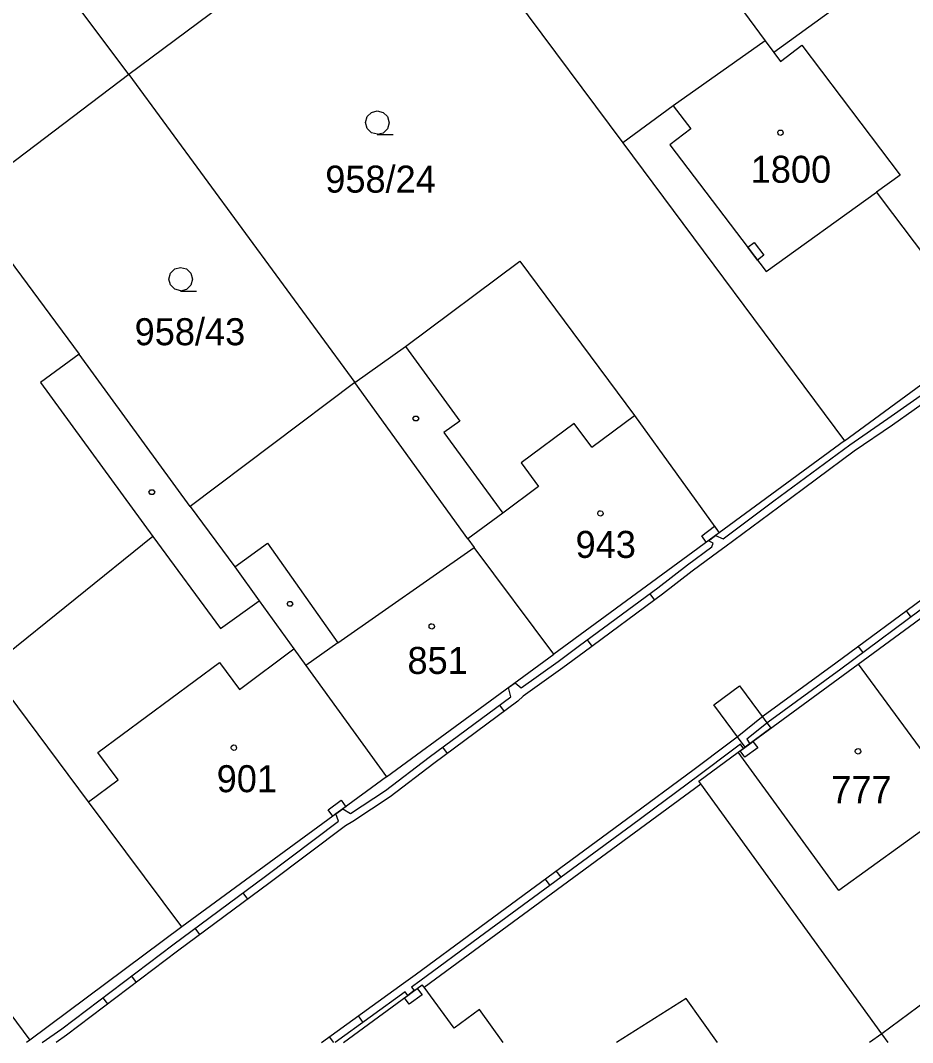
# Model space of a CAD drawing. Extents: x -777309 to -774195, y -1144706 to -1143600.
# Drawn here: x -775241.8 to -775185.7, y -1144700 to -1144635.7 of the extents above; entities that cross this region are included whole.
import ezdxf

# ---------------------------------------------------------------- set-up
doc = ezdxf.new("R2010")
doc.units = 0
for name, color, linetype in [('1', 7, 'Continuous'), ('12', 7, 'Continuous'), ('13', 7, 'Continuous'), ('2', 7, 'Continuous'), ('3', 7, 'Continuous'), ('4', 7, 'Continuous'), ('5', 7, 'Continuous')]:
    doc.layers.add(name, color=color, linetype=linetype)

msp = doc.modelspace()

# ---------------------------------------------------------------- linework, layer by layer
at = {"layer": '1'}
for p, q in [((-775235.02, -1144639.1), (-775252.61, -1144615.53)), ((-775216.86, -1144626.05), (-775203.97, -1144643.39)), ((-775201.17, -1144628.6), (-775195, -1144636.98)), ((-775226.16, -1144632.49), (-775235.02, -1144639.1)), ((-775189.64, -1144634.21), (-775194.46, -1144637.72)), ((-775195, -1144636.98), (-775200.79, -1144641.07)), ((-775195, -1144636.98), (-775194.46, -1144637.72)), ((-775235.02, -1144639.1), (-775245.38, -1144646.95)), ((-775235.02, -1144639.1), (-775220.81, -1144658.48)), ((-775200.79, -1144641.07), (-775199.69, -1144642.51)), ((-775199.69, -1144642.51), (-775201.01, -1144643.52)), ((-775203.97, -1144643.39), (-775190.02, -1144662.15)), ((-775201.01, -1144643.52), (-775194.95, -1144651.49)), ((-775194.95, -1144651.49), (-775188.01, -1144646.51)), ((-775188.01, -1144646.51), (-775187.72, -1144646.9)), ((-775245.38, -1144646.95), (-775238.16, -1144656.7)), ((-775187.72, -1144646.9), (-775181.13, -1144655.62)), ((-775217.63, -1144656.22), (-775210.44, -1144650.85)), ((-775210.44, -1144650.85), (-775203.23, -1144660.55)), ((-775190.02, -1144662.15), (-775181.13, -1144655.62)), ((-775220.81, -1144658.48), (-775217.63, -1144656.22)), ((-775238.16, -1144656.7), (-775240.59, -1144658.48)), ((-775231.17, -1144666.27), (-775238.16, -1144656.7)), ((-775240.59, -1144658.48), (-775233.51, -1144668.16)), ((-775220.81, -1144658.48), (-775231.17, -1144666.27)), ((-775213.71, -1144668.32), (-775220.81, -1144658.48)), ((-775203.23, -1144660.55), (-775197.9, -1144667.93)), ((-775190.02, -1144662.15), (-775197.9, -1144667.93)), ((-775231.17, -1144666.27), (-775228.37, -1144670.07)), ((-775197.9, -1144667.93), (-775208.3, -1144675.57)), ((-775233.51, -1144668.16), (-775243.82, -1144676.46)), ((-775213.71, -1144668.32), (-775213.32, -1144668.86)), ((-775208.3, -1144675.57), (-775213.32, -1144668.86)), ((-775228.37, -1144670.07), (-775226.83, -1144672.2)), ((-775189.17, -1144676.2), (-775181.5, -1144670.55)), ((-775226.83, -1144672.2), (-775224.65, -1144675.23)), ((-775224.65, -1144675.23), (-775223.9, -1144676.27)), ((-775218.83, -1144683.29), (-775208.3, -1144675.57)), ((-775237.56, -1144684.86), (-775243.82, -1144676.46)), ((-775223.9, -1144676.27), (-775218.83, -1144683.29)), ((-775196.71, -1144681.74), (-775189.17, -1144676.2)), ((-775189.17, -1144676.2), (-775182.75, -1144684.92)), ((-775254.56, -1144682.01), (-775241.25, -1144699.85)), ((-775199.18, -1144683.56), (-775196.71, -1144681.74)), ((-775218.83, -1144683.29), (-775231.69, -1144692.73)), ((-775216.46, -1144696.52), (-775199.06, -1144683.72)), ((-775199.06, -1144683.72), (-775199.18, -1144683.56)), ((-775187.68, -1144699.45), (-775199.06, -1144683.72)), ((-775231.69, -1144692.73), (-775237.56, -1144684.86)), ((-775231.69, -1144692.73), (-775241.25, -1144699.85)), ((-775179.35, -1144693.26), (-775187.68, -1144699.45)), ((-775221.529, -1144700), (-775216.58, -1144696.36)), ((-775216.46, -1144696.52), (-775216.58, -1144696.36)), ((-775199.98, -1144697.23), (-775204.362, -1144700)), ((-775198.006, -1144700), (-775199.98, -1144697.23)), ((-775187.68, -1144699.45), (-775188.439, -1144700)), ((-775187.266, -1144700), (-775187.68, -1144699.45)), ((-775241.25, -1144699.85), (-775241.455, -1144700))]:
    msp.add_line(p, q, dxfattribs=at)
at = {"layer": '12'}
for p, q in [((-775195, -1144636.98), (-775200.79, -1144641.07)), ((-775195, -1144636.98), (-775194.46, -1144637.72)), ((-775194.46, -1144637.72), (-775194.05, -1144638.29)), ((-775194.05, -1144638.29), (-775192.71, -1144637.26)), ((-775192.71, -1144637.26), (-775186.51, -1144645.43)), ((-775200.79, -1144641.07), (-775199.69, -1144642.51)), ((-775199.69, -1144642.51), (-775201.01, -1144643.52)), ((-775201.01, -1144643.52), (-775194.95, -1144651.49)), ((-775186.51, -1144645.43), (-775188.01, -1144646.51)), ((-775194.95, -1144651.49), (-775188.01, -1144646.51)), ((-775205.92, -1144662.55), (-775203.23, -1144660.55)), ((-775203.23, -1144660.55), (-775197.9, -1144667.93)), ((-775207.03, -1144661.06), (-775210.36, -1144663.53)), ((-775205.92, -1144662.55), (-775207.03, -1144661.06)), ((-775210.36, -1144663.53), (-775209.26, -1144665.02)), ((-775209.26, -1144665.02), (-775211.51, -1144666.69)), ((-775211.51, -1144666.69), (-775213.71, -1144668.32)), ((-775197.9, -1144667.93), (-775208.3, -1144675.57)), ((-775213.71, -1144668.32), (-775213.32, -1144668.86)), ((-775221.89, -1144674.86), (-775213.32, -1144668.86)), ((-775208.3, -1144675.57), (-775213.32, -1144668.86)), ((-775208.3, -1144675.57), (-775213.32, -1144668.86)), ((-775189.17, -1144676.2), (-775181.5, -1144670.55)), ((-775221.89, -1144674.86), (-775223.9, -1144676.27)), ((-775228.07, -1144677.78), (-775224.65, -1144675.23)), ((-775224.65, -1144675.23), (-775223.9, -1144676.27)), ((-775218.83, -1144683.29), (-775208.3, -1144675.57)), ((-775236.98, -1144681.75), (-775229.33, -1144676.08)), ((-775229.33, -1144676.08), (-775228.07, -1144677.78)), ((-775223.9, -1144676.27), (-775218.83, -1144683.29)), ((-775223.9, -1144676.27), (-775218.83, -1144683.29)), ((-775196.71, -1144681.74), (-775189.17, -1144676.2)), ((-775189.17, -1144676.2), (-775182.75, -1144684.92)), ((-775189.17, -1144676.2), (-775182.75, -1144684.92)), ((-775235.7, -1144683.47), (-775236.98, -1144681.75)), ((-775190.37, -1144690.43), (-775196.71, -1144681.74)), ((-775237.56, -1144684.86), (-775235.7, -1144683.47)), ((-775218.83, -1144683.29), (-775231.69, -1144692.73)), ((-775231.69, -1144692.73), (-775237.56, -1144684.86)), ((-775182.75, -1144684.92), (-775190.37, -1144690.43)), ((-775221.529, -1144700), (-775216.58, -1144696.36)), ((-775216.46, -1144696.52), (-775216.58, -1144696.36)), ((-775214.56, -1144699.1), (-775216.46, -1144696.52)), ((-775212.97, -1144697.93), (-775214.56, -1144699.1)), ((-775211.478, -1144700), (-775212.97, -1144697.93))]:
    msp.add_line(p, q, dxfattribs=at)
at = {"layer": '13'}
for p, q in [((-775187.29, -1144660.74), (-775183.5, -1144658.07)), ((-775183.2, -1144658.47), (-775187.01, -1144661.16)), ((-775189.69, -1144662.39), (-775187.29, -1144660.74)), ((-775187.01, -1144661.16), (-775189.41, -1144662.79)), ((-775194.46, -1144665.91), (-775189.69, -1144662.39)), ((-775189.41, -1144662.79), (-775194.16, -1144666.31)), ((-775197.65, -1144668.3), (-775194.46, -1144665.91)), ((-775194.16, -1144666.31), (-775197.55, -1144668.84)), ((-775198.58, -1144668.43), (-775198.14, -1144668.1)), ((-775198.14, -1144668.1), (-775197.65, -1144668.3)), ((-775198.29, -1144668.59), (-775198.58, -1144668.43)), ((-775198.36, -1144668.81), (-775198.29, -1144668.59)), ((-775199.89, -1144669.95), (-775198.36, -1144668.81)), ((-775197.92, -1144669.11), (-775199.59, -1144670.35)), ((-775197.55, -1144668.84), (-775197.92, -1144669.11)), ((-775201.76, -1144671.4), (-775199.89, -1144669.95)), ((-775199.59, -1144670.35), (-775201.46, -1144671.8)), ((-775206.69, -1144675.03), (-775201.76, -1144671.4)), ((-775201.46, -1144671.8), (-775206.39, -1144675.43)), ((-775202.261, -1144671.769), (-775201.964, -1144672.171)), ((-775190.56, -1144676.11), (-775184.72, -1144671.79)), ((-775184.44, -1144672.19), (-775190.26, -1144676.51)), ((-775186.138, -1144672.839), (-775185.841, -1144673.241)), ((-775208.03, -1144676.02), (-775206.69, -1144675.03)), ((-775205.889, -1144675.061), (-775206.185, -1144674.658)), ((-775188.856, -1144675.468), (-775189.154, -1144675.067)), ((-775206.39, -1144675.43), (-775207.73, -1144676.42)), ((-775210.36, -1144677.69), (-775208.03, -1144676.02)), ((-775207.73, -1144676.42), (-775210.22, -1144678.2)), ((-775195.13, -1144679.45), (-775190.56, -1144676.11)), ((-775190.26, -1144676.51), (-775194.83, -1144679.85)), ((-775211.15, -1144677.66), (-775210.74, -1144677.36)), ((-775211.01, -1144678.24), (-775211.15, -1144677.66)), ((-775210.74, -1144677.36), (-775210.36, -1144677.69)), ((-775198.24, -1144678.75), (-775196.62, -1144677.56)), ((-775196.62, -1144677.56), (-775194.66, -1144680.23)), ((-775216.14, -1144682.05), (-775211.01, -1144678.24)), ((-775210.22, -1144678.2), (-775210.57, -1144678.53)), ((-775210.57, -1144678.53), (-775215.84, -1144682.45)), ((-775211.725, -1144678.771), (-775211.426, -1144679.172)), ((-775196.27, -1144681.42), (-775198.24, -1144678.75)), ((-775196.76, -1144680.76), (-775195.13, -1144679.45)), ((-775194.66, -1144680.23), (-775196.27, -1144681.42)), ((-775194.83, -1144679.85), (-775196.16, -1144680.92)), ((-775197.27, -1144681.15), (-775196.76, -1144680.76)), ((-775196.16, -1144680.92), (-775195.98, -1144681.2)), ((-775214.983, -1144681.813), (-775215.281, -1144681.411)), ((-775199.48, -1144682.8), (-775197.27, -1144681.15)), ((-775196.97, -1144681.55), (-775199.18, -1144683.2)), ((-775196.56, -1144681.23), (-775196.97, -1144681.55)), ((-775196.38, -1144681.5), (-775196.56, -1144681.23)), ((-775195.98, -1144681.2), (-775196.38, -1144681.5)), ((-775218.88, -1144684.15), (-775216.14, -1144682.05)), ((-775215.84, -1144682.45), (-775218.6, -1144684.55)), ((-775203.72, -1144685.94), (-775199.48, -1144682.8)), ((-775199.18, -1144683.2), (-775203.42, -1144686.34)), ((-775221.08, -1144685.59), (-775218.88, -1144684.15)), ((-775218.6, -1144684.55), (-775220.94, -1144686.09)), ((-775222, -1144685.62), (-775221.57, -1144685.3)), ((-775221.57, -1144685.3), (-775221.08, -1144685.59)), ((-775226.44, -1144689.53), (-775221.84, -1144686.08)), ((-775221.84, -1144686.08), (-775222, -1144685.62)), ((-775220.94, -1144686.09), (-775221.4, -1144686.37)), ((-775213.27, -1144692.98), (-775203.72, -1144685.94)), ((-775221.4, -1144686.37), (-775226.14, -1144689.93)), ((-775203.42, -1144686.34), (-775212.97, -1144693.38)), ((-775207.847, -1144689.604), (-775208.144, -1144689.201)), ((-775232.27, -1144693.86), (-775226.44, -1144689.53)), ((-775226.14, -1144689.93), (-775231.97, -1144694.26)), ((-775208.843, -1144689.716), (-775208.546, -1144690.119)), ((-775227.855, -1144690.581), (-775227.556, -1144690.982)), ((-775230.555, -1144693.209), (-775230.853, -1144692.808)), ((-775217.03, -1144695.73), (-775213.27, -1144692.98)), ((-775212.97, -1144693.38), (-775216.73, -1144696.13)), ((-775239.25, -1144699.13), (-775232.27, -1144693.86)), ((-775231.97, -1144694.26), (-775238.95, -1144699.53)), ((-775217.76, -1144696.26), (-775217.03, -1144695.73)), ((-775234.861, -1144695.816), (-775234.559, -1144696.215)), ((-775222.904, -1144700), (-775217.76, -1144696.26)), ((-775216.73, -1144696.13), (-775217.26, -1144696.51)), ((-775217.66, -1144696.81), (-775222.058, -1144700)), ((-775217.49, -1144697.03), (-775217.66, -1144696.81)), ((-775217.09, -1144696.73), (-775217.49, -1144697.03)), ((-775217.26, -1144696.51), (-775217.09, -1144696.73)), ((-775236.359, -1144697.574), (-775236.661, -1144697.175)), ((-775220.601, -1144698.326), (-775220.307, -1144698.73)), ((-775240.468, -1144700), (-775239.25, -1144699.13)), ((-775238.95, -1144699.53), (-775239.608, -1144700)), ((-775222.141, -1144700), (-775222.406, -1144699.634))]:
    msp.add_line(p, q, dxfattribs=at)
for points in [[(-775195.7, -1144649.67), (-775195.1, -1144650.47), (-775195.5, -1144650.77), (-775196.1, -1144649.97)], [(-775198.58, -1144668.43), (-775198.71, -1144668.52), (-775199, -1144668.12), (-775198.19, -1144667.52), (-775197.9, -1144667.93), (-775198.14, -1144668.1)], [(-775195.78, -1144681.05), (-775195.48, -1144681.46), (-775196.29, -1144682.05), (-775196.58, -1144681.65), (-775196.38, -1144681.5), (-775195.98, -1144681.2)], [(-775222.19, -1144685.76), (-775222.49, -1144685.35), (-775221.68, -1144684.76), (-775221.39, -1144685.17), (-775221.57, -1144685.3), (-775222, -1144685.62)], [(-775216.89, -1144696.59), (-775216.59, -1144696.99), (-775217.39, -1144697.58), (-775217.69, -1144697.18), (-775217.49, -1144697.03), (-775217.09, -1144696.73)]]:
    msp.add_lwpolyline(points, close=True, dxfattribs=at)
at = {"layer": '3'}
for points in [[(-775219.39, -1144642.86), (-775219.77, -1144642.76), (-775220.04, -1144642.49), (-775220.14, -1144642.12), (-775220.04, -1144641.75), (-775219.77, -1144641.48), (-775219.4, -1144641.38), (-775219.03, -1144641.48), (-775218.76, -1144641.75), (-775218.66, -1144642.13), (-775218.76, -1144642.51), (-775219.03, -1144642.78), (-775219.41, -1144642.88), (-775218.41, -1144642.88)], [(-775231.76, -1144652.71), (-775232.14, -1144652.61), (-775232.41, -1144652.34), (-775232.51, -1144651.97), (-775232.41, -1144651.6), (-775232.14, -1144651.33), (-775231.77, -1144651.23), (-775231.4, -1144651.33), (-775231.13, -1144651.6), (-775231.03, -1144651.98), (-775231.13, -1144652.36), (-775231.4, -1144652.63), (-775231.78, -1144652.73), (-775230.78, -1144652.73)]]:
    msp.add_lwpolyline(points, dxfattribs=at)
at = {"layer": '4'}
for p, q in [((-775194.46, -1144637.72), (-775194.05, -1144638.29)), ((-775194.05, -1144638.29), (-775192.71, -1144637.26)), ((-775192.71, -1144637.26), (-775186.51, -1144645.43)), ((-775200.79, -1144641.07), (-775203.97, -1144643.39)), ((-775186.51, -1144645.43), (-775188.01, -1144646.51)), ((-775217.63, -1144656.22), (-775214.21, -1144660.9)), ((-775214.21, -1144660.9), (-775215.21, -1144661.63)), ((-775205.92, -1144662.55), (-775203.23, -1144660.55)), ((-775215.21, -1144661.63), (-775211.51, -1144666.69)), ((-775207.03, -1144661.06), (-775210.36, -1144663.53)), ((-775205.92, -1144662.55), (-775207.03, -1144661.06)), ((-775210.36, -1144663.53), (-775209.26, -1144665.02)), ((-775209.26, -1144665.02), (-775211.51, -1144666.69)), ((-775211.51, -1144666.69), (-775213.71, -1144668.32)), ((-775233.51, -1144668.16), (-775229.27, -1144673.96)), ((-775228.37, -1144670.07), (-775226.31, -1144668.58)), ((-775226.31, -1144668.58), (-775221.89, -1144674.86)), ((-775221.89, -1144674.86), (-775213.32, -1144668.86)), ((-775229.27, -1144673.96), (-775226.83, -1144672.2)), ((-775221.89, -1144674.86), (-775223.9, -1144676.27)), ((-775228.07, -1144677.78), (-775224.65, -1144675.23)), ((-775236.98, -1144681.75), (-775229.33, -1144676.08)), ((-775229.33, -1144676.08), (-775228.07, -1144677.78)), ((-775235.7, -1144683.47), (-775236.98, -1144681.75)), ((-775190.37, -1144690.43), (-775196.71, -1144681.74)), ((-775237.56, -1144684.86), (-775235.7, -1144683.47)), ((-775182.75, -1144684.92), (-775190.37, -1144690.43)), ((-775214.56, -1144699.1), (-775216.46, -1144696.52)), ((-775212.97, -1144697.93), (-775214.56, -1144699.1)), ((-775211.478, -1144700), (-775212.97, -1144697.93))]:
    msp.add_line(p, q, dxfattribs=at)
at = {"layer": '5'}
for points in [[(-775194.05, -1144642.59), (-775193.95, -1144642.61), (-775193.9, -1144642.7), (-775193.88, -1144642.76), (-775193.9, -1144642.85), (-775193.98, -1144642.92), (-775194.05, -1144642.93), (-775194.14, -1144642.9), (-775194.2, -1144642.84), (-775194.22, -1144642.76), (-775194.2, -1144642.67), (-775194.12, -1144642.6)], [(-775216.89, -1144660.59), (-775216.8, -1144660.74), (-775216.89, -1144660.89), (-775217.07, -1144660.89), (-775217.16, -1144660.74), (-775217.07, -1144660.59)], [(-775233.49, -1144665.23), (-775233.4, -1144665.38), (-775233.49, -1144665.53), (-775233.67, -1144665.53), (-775233.76, -1144665.38), (-775233.67, -1144665.23)], [(-775205.37, -1144666.54), (-775205.27, -1144666.56), (-775205.22, -1144666.65), (-775205.2, -1144666.71), (-775205.22, -1144666.8), (-775205.3, -1144666.87), (-775205.37, -1144666.88), (-775205.46, -1144666.85), (-775205.52, -1144666.79), (-775205.54, -1144666.71), (-775205.52, -1144666.62), (-775205.44, -1144666.55)], [(-775224.81, -1144672.25), (-775224.72, -1144672.4), (-775224.81, -1144672.55), (-775224.99, -1144672.55), (-775225.08, -1144672.4), (-775224.99, -1144672.25)], [(-775215.98, -1144673.65), (-775215.88, -1144673.67), (-775215.83, -1144673.76), (-775215.81, -1144673.82), (-775215.83, -1144673.91), (-775215.91, -1144673.98), (-775215.98, -1144673.99), (-775216.07, -1144673.96), (-775216.13, -1144673.9), (-775216.15, -1144673.82), (-775216.13, -1144673.73), (-775216.05, -1144673.66)], [(-775228.42, -1144681.28), (-775228.32, -1144681.3), (-775228.27, -1144681.39), (-775228.25, -1144681.45), (-775228.27, -1144681.54), (-775228.35, -1144681.61), (-775228.42, -1144681.62), (-775228.51, -1144681.59), (-775228.57, -1144681.53), (-775228.59, -1144681.45), (-775228.57, -1144681.36), (-775228.49, -1144681.29)], [(-775189.17, -1144681.51), (-775189.07, -1144681.53), (-775189.02, -1144681.62), (-775189, -1144681.68), (-775189.02, -1144681.77), (-775189.1, -1144681.84), (-775189.17, -1144681.85), (-775189.26, -1144681.82), (-775189.32, -1144681.76), (-775189.34, -1144681.68), (-775189.32, -1144681.59), (-775189.24, -1144681.52)]]:
    msp.add_lwpolyline(points, close=True, dxfattribs=at)

# ---------------------------------------------------------------- texts
at = {"layer": '2'}
for s, p in [('1800', (-775195.917, -1144645.91)), ('958/24', (-775222.673, -1144646.53)), ('958/43', (-775234.663, -1144656.13)), ('943', (-775206.933, -1144669.51)), ('851', (-775217.503, -1144676.81)), ('901', (-775229.503, -1144684.25)), ('777', (-775190.853, -1144684.94))]:
    msp.add_text(s, height=1.7, dxfattribs=at).set_placement(p)

doc.saveas('drawing.dxf')
